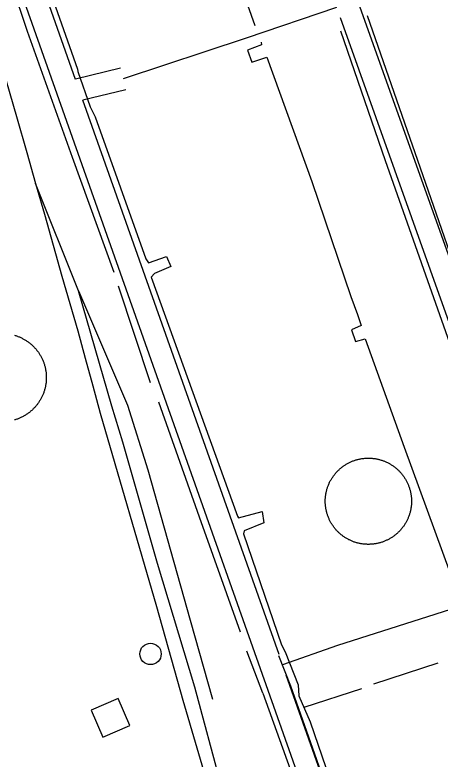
# Model space of a CAD drawing. Extents: x 3567028 to 3605064, y 510945 to 536587.
# Drawn here: x 3598862 to 3599440, y 527282 to 528293 of the extents above; entities that cross this region are included whole.
import ezdxf

# ---------------------------------------------------------------- set-up
doc = ezdxf.new("R2010")
doc.units = 0
for name, color, linetype in [('V-BLDG-OTLN', 7, 'Continuous'), ('V-DOMW-TANK', 7, 'Continuous'), ('V-RAIL-TRAK', 7, 'Continuous'), ('V-ROAD-CNTR', 7, 'Continuous'), ('V-TOPO-SHOR', 7, 'Continuous'), ('V-UTIL-LINE', 7, 'Continuous')]:
    doc.layers.add(name, color=color, linetype=linetype)

msp = doc.modelspace()

# ---------------------------------------------------------------- linework, layer by layer
at = {"layer": 'V-BLDG-OTLN'}
msp.add_lwpolyline([(3599018.7, 527327.6), (3599002.9, 527364.3), (3598966.1, 527348.4), (3598982, 527311.7)], close=True, dxfattribs=at)
at = {"layer": 'V-DOMW-TANK'}
for points in [[(3598861.7, 527857.8), (3598862.7, 527857.5), (3598863.7, 527857.2), (3598864.7, 527856.9), (3598865.7, 527856.5), (3598866.6, 527856.2), (3598867.6, 527855.8), (3598868.6, 527855.4), (3598869.5, 527855), (3598870.5, 527854.5), (3598871.4, 527854.1), (3598872.4, 527853.6), (3598873.3, 527853.1), (3598874.2, 527852.6), (3598875.1, 527852.1), (3598876, 527851.6), (3598876.9, 527851), (3598877.8, 527850.5), (3598878.7, 527849.9), (3598879.5, 527849.3), (3598880.4, 527848.7), (3598881.2, 527848.1), (3598882.1, 527847.4), (3598882.9, 527846.8), (3598883.7, 527846.1), (3598884.5, 527845.5), (3598885.3, 527844.8), (3598886, 527844.1), (3598886.8, 527843.3), (3598887.5, 527842.6), (3598888.3, 527841.9), (3598889, 527841.1), (3598889.7, 527840.3), (3598890.4, 527839.6), (3598891.1, 527838.8), (3598891.7, 527838), (3598892.4, 527837.1), (3598893, 527836.3), (3598893.7, 527835.5), (3598894.3, 527834.6), (3598894.9, 527833.8), (3598895.4, 527832.9), (3598896, 527832), (3598896.5, 527831.1), (3598897.1, 527830.2), (3598897.6, 527829.3), (3598898.1, 527828.4), (3598898.6, 527827.5), (3598899, 527826.5)], [(3598899, 527826.5), (3598899.5, 527825.6), (3598899.9, 527824.6), (3598900.3, 527823.7), (3598900.7, 527822.7), (3598901.1, 527821.7), (3598901.5, 527820.8), (3598901.8, 527819.8), (3598902.2, 527818.8), (3598902.5, 527817.8), (3598902.8, 527816.8), (3598903.1, 527815.8), (3598903.3, 527814.8), (3598903.6, 527813.7), (3598903.8, 527812.7), (3598904, 527811.7), (3598904.2, 527810.7), (3598904.4, 527809.6), (3598904.5, 527808.6), (3598904.7, 527807.6), (3598904.8, 527806.5), (3598904.9, 527805.5), (3598905, 527804.4), (3598905, 527803.4), (3598905.1, 527802.4), (3598905.1, 527801.3), (3598905.1, 527800.3), (3598905.1, 527799.2), (3598905.1, 527798.2), (3598905, 527797.1), (3598905, 527796.1), (3598904.9, 527795), (3598904.8, 527794), (3598904.7, 527793), (3598904.5, 527791.9), (3598904.4, 527790.9), (3598904.2, 527789.9), (3598904, 527788.8), (3598903.8, 527787.8), (3598903.6, 527786.8), (3598903.4, 527785.8), (3598903.1, 527784.8), (3598902.8, 527783.8), (3598902.5, 527782.8), (3598902.2, 527781.8), (3598901.9, 527780.8), (3598901.5, 527779.8), (3598901.2, 527778.8), (3598900.8, 527777.8), (3598900.4, 527776.9), (3598900, 527775.9), (3598899.5, 527774.9), (3598899.1, 527774), (3598898.6, 527773.1), (3598898.1, 527772.1), (3598897.6, 527771.2), (3598897.1, 527770.3), (3598896.6, 527769.4), (3598896, 527768.5), (3598895.5, 527767.6), (3598894.9, 527766.8), (3598894.3, 527765.9), (3598893.7, 527765), (3598893.1, 527764.2), (3598892.5, 527763.4), (3598891.8, 527762.6), (3598891.1, 527761.8), (3598890.5, 527761), (3598889.8, 527760.2), (3598889.1, 527759.4), (3598888.3, 527758.6), (3598887.6, 527757.9), (3598886.9, 527757.2), (3598886.1, 527756.4), (3598885.3, 527755.7), (3598884.6, 527755), (3598883.8, 527754.4), (3598883, 527753.7), (3598882.1, 527753), (3598881.3, 527752.4), (3598880.5, 527751.8), (3598879.6, 527751.2), (3598878.8, 527750.6), (3598877.9, 527750), (3598877, 527749.4), (3598876.1, 527748.9), (3598875.2, 527748.4), (3598874.3, 527747.9), (3598873.4, 527747.4), (3598872.5, 527746.9), (3598871.5, 527746.4), (3598870.6, 527746), (3598869.6, 527745.5), (3598868.7, 527745.1), (3598867.7, 527744.7), (3598866.7, 527744.3), (3598865.8, 527743.9), (3598864.8, 527743.6), (3598863.8, 527743.3), (3598862.8, 527742.9), (3598861.8, 527742.7)], [(3599285.5, 527644.5), (3599285.7, 527645.5), (3599286, 527646.5), (3599286.2, 527647.4), (3599286.5, 527648.4), (3599286.8, 527649.4), (3599287.1, 527650.4), (3599287.4, 527651.4), (3599287.8, 527652.3), (3599288.1, 527653.3), (3599288.5, 527654.2), (3599288.9, 527655.2), (3599289.3, 527656.1), (3599289.7, 527657), (3599290.2, 527658), (3599290.6, 527658.9), (3599291.1, 527659.8), (3599291.6, 527660.7), (3599292.1, 527661.6), (3599292.6, 527662.4), (3599293.2, 527663.3), (3599293.7, 527664.2), (3599294.3, 527665), (3599294.9, 527665.9), (3599295.5, 527666.7), (3599296.1, 527667.5), (3599296.7, 527668.3), (3599297.3, 527669.1), (3599298, 527669.9), (3599298.6, 527670.7), (3599299.3, 527671.5), (3599300, 527672.2), (3599300.7, 527673), (3599301.4, 527673.7), (3599302.2, 527674.4), (3599302.9, 527675.1), (3599303.7, 527675.8), (3599304.4, 527676.5), (3599305.2, 527677.1), (3599306, 527677.8), (3599306.8, 527678.4), (3599307.6, 527679), (3599308.4, 527679.7), (3599309.3, 527680.2), (3599310.1, 527680.8), (3599311, 527681.4), (3599311.8, 527681.9), (3599312.7, 527682.5), (3599313.6, 527683), (3599314.5, 527683.5), (3599315.4, 527684), (3599316.3, 527684.4), (3599317.2, 527684.9), (3599318.1, 527685.3), (3599319.1, 527685.8), (3599320, 527686.2), (3599320.9, 527686.6), (3599321.9, 527686.9), (3599322.8, 527687.3), (3599323.8, 527687.6), (3599324.8, 527688), (3599325.8, 527688.3), (3599326.7, 527688.5), (3599327.7, 527688.8), (3599328.7, 527689.1), (3599329.7, 527689.3), (3599330.7, 527689.5), (3599331.7, 527689.7), (3599332.7, 527689.9), (3599333.7, 527690.1), (3599334.7, 527690.2), (3599335.8, 527690.4), (3599336.8, 527690.5), (3599337.8, 527690.6), (3599338.8, 527690.7), (3599339.8, 527690.7), (3599340.8, 527690.8), (3599341.9, 527690.8), (3599342.9, 527690.8), (3599343.9, 527690.8), (3599344.9, 527690.8), (3599346, 527690.7), (3599347, 527690.7), (3599348, 527690.6), (3599349, 527690.5), (3599350, 527690.4), (3599351, 527690.2), (3599352.1, 527690.1), (3599353.1, 527689.9), (3599354.1, 527689.7), (3599355.1, 527689.5), (3599356.1, 527689.3), (3599357.1, 527689), (3599358.1, 527688.8), (3599359, 527688.5), (3599360, 527688.2), (3599361, 527687.9), (3599362, 527687.6), (3599362.9, 527687.2), (3599363.9, 527686.9), (3599364.8, 527686.5)], [(3599364.8, 527686.5), (3599365.8, 527686.1), (3599366.7, 527685.7), (3599367.6, 527685.3), (3599368.6, 527684.8), (3599369.5, 527684.4), (3599370.4, 527683.9), (3599371.3, 527683.4), (3599372.2, 527682.9), (3599373.1, 527682.4), (3599373.9, 527681.9), (3599374.8, 527681.3), (3599375.6, 527680.7), (3599376.5, 527680.2), (3599377.3, 527679.6), (3599378.1, 527679), (3599378.9, 527678.3), (3599379.7, 527677.7), (3599380.5, 527677), (3599381.3, 527676.4), (3599382.1, 527675.7), (3599382.8, 527675), (3599383.6, 527674.3), (3599384.3, 527673.6), (3599385, 527672.9), (3599385.7, 527672.1), (3599386.4, 527671.4), (3599387.1, 527670.6), (3599387.8, 527669.8), (3599388.4, 527669), (3599389, 527668.2), (3599389.7, 527667.4), (3599390.3, 527666.6), (3599390.9, 527665.8), (3599391.4, 527664.9), (3599392, 527664.1), (3599392.5, 527663.2), (3599393.1, 527662.3), (3599393.6, 527661.4), (3599394.1, 527660.5), (3599394.6, 527659.7), (3599395.1, 527658.7), (3599395.5, 527657.8), (3599396, 527656.9), (3599396.4, 527656), (3599396.8, 527655), (3599397.2, 527654.1), (3599397.5, 527653.1), (3599397.9, 527652.2), (3599398.2, 527651.2), (3599398.6, 527650.2), (3599398.9, 527649.3), (3599399.2, 527648.3), (3599399.4, 527647.3), (3599399.7, 527646.3), (3599399.9, 527645.3), (3599400.1, 527644.3), (3599400.3, 527643.3), (3599400.5, 527642.3), (3599400.7, 527641.3), (3599400.8, 527640.3), (3599401, 527639.3), (3599401.1, 527638.3), (3599401.2, 527637.2), (3599401.3, 527636.2), (3599401.3, 527635.2), (3599401.4, 527634.2), (3599401.4, 527633.2), (3599401.4, 527632.1), (3599401.4, 527631.1), (3599401.4, 527630.1), (3599401.3, 527629.1), (3599401.3, 527628), (3599401.2, 527627), (3599401.1, 527626), (3599401, 527625), (3599400.8, 527624), (3599400.7, 527623), (3599400.5, 527622), (3599400.3, 527621), (3599400.1, 527620), (3599399.9, 527619), (3599399.7, 527618), (3599399.4, 527617), (3599399.1, 527616), (3599398.8, 527615), (3599398.5, 527614), (3599398.2, 527613.1), (3599397.9, 527612.1), (3599397.5, 527611.1), (3599397.1, 527610.2), (3599396.7, 527609.2), (3599396.3, 527608.3), (3599395.9, 527607.4), (3599395.4, 527606.5), (3599395, 527605.5), (3599394.5, 527604.6), (3599394, 527603.7), (3599393.5, 527602.9), (3599393, 527602), (3599392.5, 527601.1)], [(3599340.7, 527573.7), (3599339.7, 527573.7), (3599338.7, 527573.8), (3599337.6, 527573.8), (3599336.6, 527573.9), (3599335.6, 527574.1), (3599334.6, 527574.2), (3599333.6, 527574.4), (3599332.6, 527574.5), (3599331.6, 527574.7), (3599330.6, 527574.9), (3599329.6, 527575.1), (3599328.6, 527575.4), (3599327.6, 527575.6), (3599326.6, 527575.9), (3599325.6, 527576.2), (3599324.6, 527576.5), (3599323.7, 527576.8), (3599322.7, 527577.2), (3599321.8, 527577.5), (3599320.8, 527577.9), (3599319.9, 527578.3), (3599318.9, 527578.7), (3599318, 527579.1), (3599317.1, 527579.6), (3599316.2, 527580), (3599315.2, 527580.5), (3599314.4, 527581), (3599313.5, 527581.5), (3599312.6, 527582), (3599311.7, 527582.6), (3599310.8, 527583.1), (3599310, 527583.7), (3599309.2, 527584.3), (3599308.3, 527584.9), (3599307.5, 527585.5), (3599306.7, 527586.1), (3599305.9, 527586.7), (3599305.1, 527587.4), (3599304.3, 527588), (3599303.6, 527588.7), (3599302.8, 527589.4), (3599302.1, 527590.1), (3599301.3, 527590.8), (3599300.6, 527591.6), (3599299.9, 527592.3), (3599299.2, 527593.1), (3599298.6, 527593.8), (3599297.9, 527594.6), (3599297.2, 527595.4), (3599296.6, 527596.2), (3599296, 527597), (3599295.4, 527597.8), (3599294.8, 527598.7), (3599294.2, 527599.5), (3599293.6, 527600.4), (3599293.1, 527601.2), (3599292.6, 527602.1), (3599292, 527603), (3599291.5, 527603.9), (3599291.1, 527604.8), (3599290.6, 527605.7), (3599290.1, 527606.6), (3599289.7, 527607.5), (3599289.3, 527608.4), (3599288.9, 527609.4), (3599288.5, 527610.3), (3599288.1, 527611.3), (3599287.7, 527612.2), (3599287.4, 527613.2), (3599287.1, 527614.2), (3599286.8, 527615.1), (3599286.5, 527616.1), (3599286.2, 527617.1), (3599286, 527618.1), (3599285.7, 527619.1), (3599285.5, 527620.1), (3599285.3, 527621.1), (3599285.1, 527622.1), (3599284.9, 527623.1), (3599284.8, 527624.1), (3599284.7, 527625.1), (3599284.5, 527626.2), (3599284.4, 527627.2), (3599284.4, 527628.2), (3599284.3, 527629.2), (3599284.3, 527630.2), (3599284.2, 527631.3), (3599284.2, 527632.3), (3599284.2, 527633.3), (3599284.3, 527634.3), (3599284.3, 527635.3), (3599284.4, 527636.4), (3599284.5, 527637.4), (3599284.6, 527638.4), (3599284.7, 527639.4), (3599284.8, 527640.4), (3599285, 527641.4), (3599285.1, 527642.5), (3599285.3, 527643.5), (3599285.5, 527644.5)], [(3599392.5, 527601.1), (3599391.9, 527600.2), (3599391.4, 527599.4), (3599390.8, 527598.5), (3599390.2, 527597.7), (3599389.6, 527596.9), (3599388.9, 527596.1), (3599388.3, 527595.3), (3599387.7, 527594.5), (3599387, 527593.7), (3599386.3, 527593), (3599385.6, 527592.2), (3599384.9, 527591.5), (3599384.2, 527590.7), (3599383.5, 527590), (3599382.7, 527589.3), (3599382, 527588.6), (3599381.2, 527587.9), (3599380.4, 527587.3), (3599379.6, 527586.6), (3599378.8, 527586), (3599378, 527585.4), (3599377.2, 527584.8), (3599376.4, 527584.2), (3599375.5, 527583.6), (3599374.7, 527583), (3599373.8, 527582.5), (3599372.9, 527581.9), (3599372.1, 527581.4), (3599371.2, 527580.9), (3599370.3, 527580.4), (3599369.4, 527580), (3599368.4, 527579.5), (3599367.5, 527579.1), (3599366.6, 527578.7), (3599365.6, 527578.2), (3599364.7, 527577.9), (3599363.7, 527577.5), (3599362.8, 527577.1), (3599361.8, 527576.8), (3599360.9, 527576.5), (3599359.9, 527576.2), (3599358.9, 527575.9), (3599357.9, 527575.6), (3599356.9, 527575.3), (3599355.9, 527575.1), (3599354.9, 527574.9), (3599353.9, 527574.7), (3599352.9, 527574.5), (3599351.9, 527574.3), (3599350.9, 527574.2), (3599349.9, 527574), (3599348.9, 527573.9), (3599347.9, 527573.8), (3599346.8, 527573.8), (3599345.8, 527573.7), (3599344.8, 527573.7), (3599343.8, 527573.6), (3599342.7, 527573.6), (3599341.7, 527573.6), (3599340.7, 527573.7)]]:
    msp.add_lwpolyline(points, dxfattribs=at)
msp.add_circle((3599046.7, 527424.7), 14.5, dxfattribs=at)
at = {"layer": 'V-RAIL-TRAK'}
for points in [[(3598850.6, 528203.6), (3598864.5, 528154.8), (3598878.4, 528105.9), (3598890.6, 528064), (3598902.7, 528022.1), (3598914.6, 527980.2), (3598926.3, 527938.2), (3598937.1, 527901), (3598947.7, 527863.8), (3598958.1, 527826.5), (3598968.3, 527789.2), (3598978.3, 527751.9), (3599054.7, 527489.2), (3599090.5, 527362.1)], [(3599106.8, 527379.7), (3599056.3, 527547.6), (3599009, 527712.6), (3598994.1, 527761.4), (3598948.9, 527918.1), (3598890.6, 528064)], [(3598948.9, 527918.1), (3599015.4, 527762.7), (3599043.2, 527674.7), (3599100.6, 527470.5), (3599131, 527363.2)], [(3599241.9, 526905.1), (3599195.2, 527065.1), (3599142.6, 527246.6), (3599106.8, 527379.7)], [(3599090.5, 527362.1), (3599126.3, 527240.1), (3599168.1, 527093.2), (3599228.2, 526885.9), (3599283.5, 526694.2)]]:
    msp.add_lwpolyline(points, dxfattribs=at)
at = {"layer": 'V-ROAD-CNTR'}
for p, q in [((3599006, 528220.6), (3598944.7, 528205.7)), ((3599013.1, 528191.4), (3598954.8, 528177.2)), ((3599577.7, 527524.5), (3599300.8, 527436.3)), ((3599300.8, 527436.3), (3599226.3, 527410.1))]:
    msp.add_line(p, q, dxfattribs=at)
for points in [[(3599071.2, 529031.9), (3600002.4, 526424.2)], [(3598944.9, 528205.2), (3598714.6, 528856)], [(3599601.5, 526248.9), (3599438.8, 526719.8), (3598857.4, 528362.6)], [(3599299.6, 528303.3), (3599176.9, 528261.6), (3599009.6, 528206)], [(3599304.5, 528289.6), (3599572.4, 527539.2)], [(3599221.4, 527424), (3598954.8, 528177.2)], [(3599629.8, 526258.6), (3599467.2, 526729.7), (3599231.3, 527396.1)]]:
    msp.add_lwpolyline(points, dxfattribs=at)
at = {"layer": 'V-TOPO-SHOR'}
for p, q in [((3599475.5, 527906.2), (3599341.4, 528291.7)), ((3599366.2, 528094.8), (3599305.2, 528270.9)), ((3599563.7, 527533.4), (3599366.2, 528094.8)), ((3599046.6, 527793.2), (3599003.3, 527924.4)), ((3599199.2, 527371.5), (3599177.4, 527428.7))]:
    msp.add_line(p, q, dxfattribs=at)
for points in [[(3598997.2, 527942.9), (3598940.6, 528099.1), (3598879.6, 528270.6), (3598858.1, 528334.4), (3598857.6, 528333.2)], [(3599169.2, 527454.5), (3599113.2, 527610.4), (3599058, 527766.7)], [(3599199.2, 527371.5), (3599259, 527205.1), (3599330.8, 526994.1)]]:
    msp.add_lwpolyline(points, dxfattribs=at)
at = {"layer": 'V-UTIL-LINE'}
for p, q in [((3599391.5, 527705.9), (3599466.1, 527500.8)), ((3599220.8, 527422.6), (3599237.1, 527381.6)), ((3599437.1, 527412), (3599350, 527383.7)), ((3599333.5, 527377.3), (3599255.3, 527351.9))]:
    msp.add_line(p, q, dxfattribs=at)
for points in [[(3599086.8, 528566.4), (3599153.7, 528377.4), (3599188.4, 528278.7)], [(3598832.9, 528543.2), (3598947.4, 528219.2), (3598947.8, 528216), (3598964.6, 528168), (3598971.4, 528154.7), (3599040.5, 527961.6), (3599044.1, 527956), (3599068.5, 527964.7), (3599074.5, 527951.3), (3599051.9, 527941.7), (3599047.7, 527936.7), (3599164.9, 527611.8), (3599166.2, 527609.5), (3599198.5, 527618.1), (3599200.7, 527602.9), (3599174, 527592), (3599173.1, 527587.8), (3599224.8, 527437.2), (3599229.8, 527427.5), (3599247.5, 527382.8), (3599248.4, 527368)], [(3599197.1, 528256), (3599197.5, 528252.3), (3599178.3, 528245), (3599184.6, 528228.8), (3599204.8, 528235.5), (3599266, 528066.7), (3599318.9, 527910.4), (3599327.9, 527886.1), (3599333, 527870.9), (3599319.7, 527865.1), (3599325.2, 527849.1), (3599338.5, 527853.1), (3599391.5, 527705.9)], [(3599237.1, 527381.6), (3599308.2, 527180), (3599376.5, 526986.6), (3599425.2, 526852)], [(3599248.4, 527368), (3599263.5, 527332.4), (3599311.8, 527192.7), (3599312.9, 527191.5), (3599341.7, 527200.1), (3599345.5, 527184.6), (3599318.1, 527176), (3599318.8, 527173.9), (3599354.7, 527074.4)]]:
    msp.add_lwpolyline(points, dxfattribs=at)

doc.saveas('drawing.dxf')
